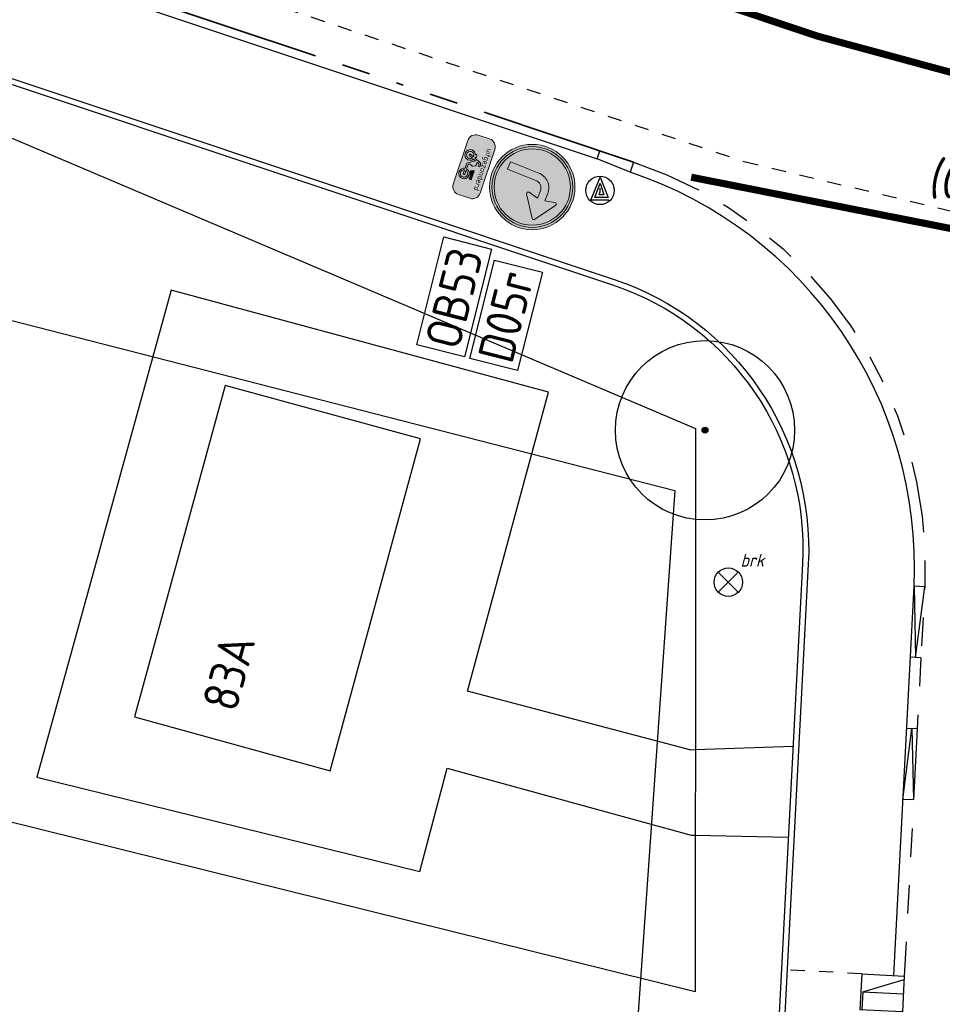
# Model space of a CAD drawing. Header units: metres. Extents: x 116958 to 118326, y 475500 to 477904.
# Tile 386 of 656: x 117564 to 117577, y 476724 to 476737. Entities that reach past the tile are written whole.
import ezdxf
from ezdxf.enums import TextEntityAlignment as Align

# ---------------------------------------------------------------- set-up
doc = ezdxf.new("R2010")
doc.units = ezdxf.units.M
doc.header["$LTSCALE"] = 0.2
for name, pattern in [('200-03-27', [15, 1.5, -13.5]), ('200-1-1', [10, 5, -5]), ('HIDDEN', [4, 2, -2]), ('MATGRENS', [2, 1, -1]), ('VH-RIJWIELPADBAND_410X225', [28, 16, -2, 2, -2, 0, -2, 2, -2]), ('VH-TROTTOIRBAND_130-150', [15, 5, -2, 2, -2, 2, -2])]:
    doc.linetypes.add(name, pattern=pattern)
doc.layers.get('0').update_dxf_attribs({"color": 6})
for name, color, linetype in [('B-WE-GR-BOOM-G', 252, 'Continuous'), ('B-WE-GR-GROENVOORZIENING-GV', 252, 'Continuous'), ('B-WE-IE-MEUBILAIR-G', 252, 'Continuous'), ('B-WE-IE-TERREINAFSCHEIDING_KUNSTMATIG_HEKWERK-G', 252, 'HEKWERK'), ('B-WE-OG-BEBOUWING-GV', 252, 'Continuous'), ('B-WE-OG-HUISNUMMER-T25', 2, 'Continuous'), ('B-WE-VH-VERHARDING_ASFALT-GV', 252, 'Continuous'), ('N-WE-IE-MEUBILAIR_WEGMEUBILAIR_VERKEERSBORD-G', 7, 'Continuous'), ('N-WE-IE-MEUBILAIR_WEGMEUBILAIR_VERKEERSBORD-PAAL', 2, 'Continuous'), ('N-WE-VH-KANTOPSLUITING_ACHTERKANTBAND-G', 251, 'Continuous'), ('N-WE-VH-KANTOPSLUITING_INRITBLOK_600_500-S', 251, 'Continuous'), ('N-WE-VH-KANTOPSLUITING_OPSLUITBAND_80X200-G', 251, 'Continuous'), ('N-WE-VH-KANTOPSLUITING_TROTTOIRBAND_130 150-G', 251, 'VH-TROTTOIRBAND_130-150'), ('N-WE-VH-KANTOPSLUITING_TROTTOIRBAND_130 150-VERLAADG', 251, 'HIDDEN'), ('N-WE-VH-MATERIAALGRENS-G', 251, 'MATGRENS'), ('N-WE-VW-MARKERING_LANGS_STREEP_030_270_010-G', 1, '200-03-27'), ('N-WE-VW-MARKERING_LANGS_STREEP_100_100_010-G', 1, '200-1-1'), ('N-WE-VW-MARKERING_TEKST-G', 7, 'Continuous'), ('X-XX-WERKGRENS-G', 4, 'WERKGRENS')]:
    doc.layers.add(name, color=color, linetype=linetype)
doc.layers.add('N-WE-VH-KANTOPSLUITING_RIJWIELPADBAND_410X250-G', color=251, linetype='VH-RIJWIELPADBAND_410X225', lineweight=35)
doc.styles.add('NLCS-RVV-M200-T25', font='NLCS-RVV.ttf')
doc.styles.get("Standard").update_dxf_attribs({"font": 'isocp.shx'})
doc.linetypes.add('HEKWERK', pattern='A,5,-1,[103,standaard.shx,S=0.5,R=0,X=0,Y=0],-1', length=7)
doc.linetypes.add('WERKGRENS', pattern='A,5,-2,[100,standaard.shx,S=1,R=0,X=0,Y=0],-2', length=9)

# ---------------------------------------------------------------- blocks, each defined once
blk = doc.blocks.new('Brandkr')
for p, q in [((-141, 141), (141, -141)), ((-141, -141), (141, 141))]:
    blk.add_line(p, q)
blk.add_circle((0, 0), 200)
at = {"oblique": 15}
blk.add_text('brk', height=180, dxfattribs=at).set_placement((172, 218))
blk = doc.blocks.new('Bestboom')
h = blk.add_hatch(color=256)
h.dxf.hatch_style = 1
h.paths.add_polyline_path([(41, 0, 1), (-41, 0, 1)])
for radius in [1260, 41.1]:
    blk.add_circle((0, 0), radius)
blk = doc.blocks.new('Vb')
blk.add_lwpolyline([(125, -138), (-127, -138), (0, 185), (114, -100), (-71, -100), (0, 100), (56, -60), (-13, -60), (0, -20), (1, 30)])
blk.add_circle((0, 0), 200)
blk = doc.blocks.new('N-SVW-VERKEERSTEKEN_BORD_ONDERBORD_OB53-SO')
at = {"true_color": 0xffffff}
h = blk.add_hatch(color=7, dxfattribs=at)
h.dxf.hatch_style = 1
edge = h.paths.add_edge_path()
edge.add_line((2.75, -0.524), (2.75, 0.524))
edge.add_arc((2.024, 0.524), 0.726, 0, 90)
edge.add_line((2.024, 1.25), (-2.024, 1.25))
edge.add_arc((-2.024, 0.524), 0.726, 90, 180)
edge.add_line((-2.75, 0.524), (-2.75, -0.524))
edge.add_arc((-2.024, -0.524), 0.726, 180, 270)
edge.add_line((-2.024, -1.25), (2.024, -1.25))
edge.add_arc((2.024, -0.524), 0.726, 270, 360)
at = {"true_color": 0x191919}
h = blk.add_hatch(color=250, dxfattribs=at)
h.dxf.hatch_style = 1
h.paths.add_polyline_path([(-0.01, -0.1), (-0.133, 0.099, 0.255306), (-0.184, 0.127), (-0.454, 0.127), (-0.385, 0.286, -0.318303), (-0.294, 0.351), (-0.147, 0.351), (-0.147, 0.495), (-0.332, 0.495, 0.321327), (-0.488, 0.404), (-0.753, -0.191), (-0.84, -0.176), (-0.84, -0.062, 0.106802), (-1.094, -0.108), (-1.045, -0.214, 0.671062), (-1.088, -1.053, 0.948349), (-0.62, -0.244), (-0.526, -0.025), (-0.143, -0.65, 0.259153), (-0.04, -0.707), (0.38, -0.707, 0.931549), (1.309, -0.642, 0.922827), (0.384, -0.567), (0.028, -0.567, -0.255465), (-0.056, -0.521), (-0.124, -0.415), (-0.006, -0.161, 0.249583)])
h.paths.add_polyline_path([(-0.997, -0.934, -0.929509), (-0.805, -0.322), (-0.946, -0.629, 1), (-0.818, -0.687), (-0.677, -0.381, -0.86337)], flags=16)
h.paths.add_polyline_path([(1.165, -0.626, -0.929509), (0.528, -0.707), (0.866, -0.707, 1), (0.866, -0.567), (0.528, -0.567, -0.86337)], flags=16)
h = blk.add_hatch(color=250, dxfattribs=at)
h.dxf.hatch_style = 1
h.paths.add_polyline_path([(0.813, -0.062), (1.184, -0.062), (1.184, 0.127), (0.377, 0.127, 0.572156), (0.329, 0.046), (0.422, -0.153, 0.436321), (0.495, -0.175, -0.140127)])
at = {"color": 250, "lineweight": 0, "true_color": 0x191919}
for points in [[(2.75, -0.524), (2.75, 0.524, 0.414214), (2.024, 1.25), (-2.024, 1.25, 0.414214), (-2.75, 0.524), (-2.75, -0.524, 0.414214), (-2.024, -1.25), (2.024, -1.25, 0.414214)], [(0.384, -0.567, -0.922827), (1.309, -0.642, -0.931549), (0.38, -0.707), (-0.04, -0.707, -0.259153), (-0.143, -0.65), (-0.526, -0.025), (-0.62, -0.244, -0.948349), (-1.088, -1.053, -0.671062), (-1.045, -0.214), (-1.094, -0.108, -0.106802), (-0.84, -0.062), (-0.84, -0.176), (-0.753, -0.191), (-0.488, 0.404, -0.321327), (-0.332, 0.495), (-0.147, 0.495), (-0.147, 0.351), (-0.294, 0.351, 0.318303), (-0.385, 0.286), (-0.454, 0.127), (-0.184, 0.127, -0.265598), (-0.131, 0.097), (-0.01, -0.1, -0.249583), (-0.006, -0.161), (-0.124, -0.415), (-0.056, -0.521, 0.255465), (0.028, -0.567)], [(1.184, 0.127), (0.377, 0.127, 0.526528), (0.326, 0.053), (0.422, -0.153, 0.485649), (0.502, -0.17, -0.136609), (0.813, -0.062), (1.184, -0.062)], [(-0.677, -0.381, -0.86337), (-0.997, -0.934, -0.929509), (-0.805, -0.322), (-0.946, -0.629, 1), (-0.818, -0.687)], [(0.528, -0.567, -0.86337), (1.165, -0.626, -0.929509), (0.528, -0.707), (0.866, -0.707, 1), (0.866, -0.567)]]:
    blk.add_lwpolyline(points, format="xyb", close=True, dxfattribs=at)
at = {"color": 250, "true_color": 0x191919, "style": 'NLCS-RVV-M200-T25'}
blk.add_text('uitgezonderd', height=0.5, dxfattribs=at).set_placement((0, 0.598), align=Align.CENTER)
blk = doc.blocks.new('N-SVW-VERKEERSTEKEN_BORD_D05R-SO')
at = {"true_color": 0x007dc8}
h = blk.add_hatch(color=152, dxfattribs=at)
h.dxf.hatch_style = 1
h.paths.add_polyline_path([(3.357, 1.155), (3.546, 1.22, 0.577878), (-2.833, 2.457), (-2.682, 2.326, -0.577878)])
at = {"true_color": 0xffffff}
h = blk.add_hatch(color=7, dxfattribs=at)
h.dxf.hatch_style = 1
h.paths.add_polyline_path([(-2.682, 2.326), (-2.531, 2.195, -0.577878), (3.168, 1.09), (3.357, 1.155, 0.577878)])
at = {"true_color": 0x007dc8}
h = blk.add_hatch(color=152, dxfattribs=at)
h.dxf.hatch_style = 1
h.paths.add_polyline_path([(0.001, 1.473), (0.001, 3.35, 0.414322), (-3.35, 0, 0.414105), (-0.001, -3.35), (0, 0.779, 0.396827), (-0.658, 0.08), (-0.658, -2.594), (-1.354, -2.594), (-1.354, 0.08, -0.40617)])
h = blk.add_hatch(color=152, dxfattribs=at)
h.dxf.hatch_style = 1
h.paths.add_polyline_path([(0.001, 3.35), (0.001, 1.473, -0.006885), (0.039, 1.473), (0.739, 1.473), (0.535, 2.343, -0.706238), (0.748, 2.496), (2.562, 1.241, -0.524066), (2.562, 1.012), (0.748, -0.243, -0.667304), (0.535, -0.089), (0.739, 0.78), (0.039, 0.78, 0.013808), (0, 0.779), (-0.001, -3.35, 0.414322), (3.35, 0, 0.414105)])
h = blk.add_hatch(color=152, dxfattribs=at)
h.dxf.hatch_style = 1
h.paths.add_polyline_path([(-2.682, 2.326), (-2.833, 2.457, 0.180494), (-3.75, 0, 0.414214), (0, -3.75), (0, -3.55, -0.414214), (-3.55, 0, -0.180494)])
at = {"true_color": 0xffffff}
h = blk.add_hatch(color=7, dxfattribs=at)
h.dxf.hatch_style = 1
h.paths.add_polyline_path([(-3.35, 0, -0.180494), (-2.531, 2.195), (-2.682, 2.326, 0.180494), (-3.55, 0, 0.414214), (0, -3.55), (0, -3.35, -0.414214)])
h = blk.add_hatch(color=7, dxfattribs=at)
h.dxf.hatch_style = 1
h.paths.add_polyline_path([(2.562, 1.012, 0.524066), (2.562, 1.241), (0.748, 2.496, 0.706238), (0.535, 2.343), (0.739, 1.473), (0.039, 1.473, 0.414214), (-1.354, 0.08), (-1.354, -2.594), (-0.658, -2.594), (-0.658, 0.08, -0.412897), (0.039, 0.78), (0.739, 0.78), (0.535, -0.089, 0.667304), (0.748, -0.243)])
at = {"true_color": 0x007dc8}
h = blk.add_hatch(color=152, dxfattribs=at)
h.dxf.hatch_style = 1
h.paths.add_polyline_path([(3.75, 0, 0.083022), (3.546, 1.22), (3.357, 1.155, -0.083022), (3.55, 0, -0.414214), (0, -3.55), (0, -3.75, 0.414214)])
at = {"true_color": 0xffffff}
h = blk.add_hatch(color=7, dxfattribs=at)
h.dxf.hatch_style = 1
h.paths.add_polyline_path([(3.357, 1.155), (3.168, 1.09, -0.083022), (3.35, 0, -0.414214), (0, -3.35), (0, -3.55, 0.414214), (3.55, 0, 0.083022)])
at = {"color": 7, "lineweight": 0, "true_color": 0xffffff}
blk.add_lwpolyline([(-0.658, -2.594), (-0.658, 0.08, -0.412897), (0.039, 0.78), (0.739, 0.78), (0.535, -0.089, 0.667304), (0.748, -0.243), (2.562, 1.012, 0.524068), (2.562, 1.241), (0.748, 2.496, 0.706238), (0.535, 2.343), (0.739, 1.473), (0.039, 1.473, 0.414214), (-1.354, 0.08), (-1.354, -2.594)], format="xyb", close=True, dxfattribs=at)
at = {"color": 152, "lineweight": 0, "true_color": 0x007dc8}
blk.add_circle((0, 0), 3.75, dxfattribs=at)
at = {"color": 7, "lineweight": 0, "true_color": 0xffffff}
for radius in [3.55, 3.35]:
    blk.add_circle((0, 0), radius, dxfattribs=at)
blk = doc.blocks.new('inritb_600x500_r')
for p, q in [((500, 600), (0, 600)), ((0, 600), (0, 0)), ((250, 570), (0, 570)), ((250, 570), (450, 0)), ((250, 570), (250, 0)), ((500, 600), (500, 0)), ((500, 0), (0, 0))]:
    blk.add_line(p, q)

msp = doc.modelspace()

# ---------------------------------------------------------------- linework, layer by layer
at = {"layer": 'B-WE-GR-GROENVOORZIENING-GV', "flags": 128}
msp.add_lwpolyline([(117573.374, 476727.088), (117573.316, 476727.086), (117570.172, 476727.912), (117571.311, 476732.119), (117566.007, 476733.549), (117564.118, 476726.707), (117569.501, 476725.38), (117569.885, 476726.831), (117573.314, 476725.889), (117573.373, 476725.888)], dxfattribs=at)
at = {"layer": 'B-WE-IE-TERREINAFSCHEIDING_KUNSTMATIG_HEKWERK-G', "flags": 128}
msp.add_lwpolyline([(117563.877, 476735.642), (117573.378, 476731.607), (117573.374, 476727.088), (117573.373, 476725.888), (117573.372, 476723.686), (117558.985, 476727.252), (117561.216, 476736.252), (117561.332, 476736.722)], close=True, dxfattribs=at)
at = {"layer": 'B-WE-OG-BEBOUWING-GV', "flags": 128}
msp.add_lwpolyline([(117565.491, 476727.551), (117568.239, 476726.794), (117569.513, 476731.463), (117566.763, 476732.211), (117565.491, 476727.551)], dxfattribs=at)
at = {"layer": 'B-WE-VH-VERHARDING_ASFALT-GV'}
for p, q in [((117574.748, 476727.136), (117573.374, 476727.088)), ((117573.373, 476725.888), (117574.681, 476725.861))]:
    msp.add_line(p, q, dxfattribs=at)
at = {"layer": 'N-WE-IE-MEUBILAIR_WEGMEUBILAIR_VERKEERSBORD-G'}
for points in [[(117569.457, 476732.784), (117569.84, 476734.299), (117570.511, 476734.129), (117570.128, 476732.614)], [(117570.203, 476732.591), (117570.553, 476733.974), (117571.224, 476733.804), (117570.874, 476732.42)]]:
    msp.add_lwpolyline(points, close=True, dxfattribs=at)
at = {"layer": 'N-WE-VH-KANTOPSLUITING_ACHTERKANTBAND-G', "flags": 128}
for points in [[(117533.01, 476748.408), (117571.992, 476735.395)], [(117572.504, 476735.351), (117572.456, 476735.209)], [(117576.545, 476728.382), (117576.395, 476728.39)], [(117576.493, 476727.384), (117576.343, 476727.391)]]:
    msp.add_lwpolyline(points, dxfattribs=at)
for points in [[(117521.28, 476748.166), (117532.187, 476746.986), (117572.209, 476733.626, -0.33719), (117574.882, 476729.703), (117574.499, 476722.388), (117574.579, 476722.384)], [(117576.162, 476723.917), (117576.448, 476729.388), (117576.47, 476728.386), (117576.598, 476729.381), (117576.448, 476729.388, 0.335558), (117572.456, 476735.209), (117571.992, 476735.395), (117572.03, 476735.509)]]:
    msp.add_lwpolyline(points, format="xyb", dxfattribs=at)
msp.add_lwpolyline([(117576.291, 476726.392), (117576.418, 476727.387), (117576.441, 476726.385)], close=True, dxfattribs=at)
at = {"layer": 'N-WE-VH-KANTOPSLUITING_OPSLUITBAND_80X200-G', "flags": 128}
msp.add_lwpolyline([(117521.339, 476748.241), (117532.204, 476747.064), (117572.234, 476733.702, -0.33719), (117574.962, 476729.698), (117574.579, 476722.384)], format="xyb", dxfattribs=at)
at = {"layer": 'N-WE-VH-KANTOPSLUITING_RIJWIELPADBAND_410X250-G', "flags": 128}
msp.add_lwpolyline([(117532.558, 476748.686), (117572.504, 476735.351)], dxfattribs=at)
at = {"layer": 'N-WE-VH-KANTOPSLUITING_TROTTOIRBAND_130 150-G', "flags": 128}
msp.add_lwpolyline([(117572.504, 476735.351, -0.335578), (117576.598, 476729.381), (117576.545, 476728.382)], format="xyb", dxfattribs=at)
msp.add_lwpolyline([(117576.493, 476727.384), (117576.311, 476723.909)], dxfattribs=at)
at = {"layer": 'N-WE-VH-KANTOPSLUITING_TROTTOIRBAND_130 150-VERLAADG', "flags": 128}
msp.add_lwpolyline([(117576.545, 476728.382), (117576.493, 476727.384)], dxfattribs=at)
at = {"layer": 'N-WE-VH-MATERIAALGRENS-G'}
for p, q in [((117555.828, 476741.445), (117574.061, 476735.358)), ((117574.061, 476735.358), (117585.314, 476732.679)), ((117575.712, 476723.941), (117574.664, 476723.996)), ((117576.311, 476723.909), (117576.159, 476720.996))]:
    msp.add_line(p, q, dxfattribs=at)
at = {"layer": 'N-WE-VW-MARKERING_LANGS_STREEP_030_270_010-G', "const_width": 0.1, "flags": 128}
msp.add_lwpolyline([(117581.346, 476735.423), (117575.095, 476737.121), (117556.107, 476743.46), (117551.016, 476744.158), (117536.301, 476749.007)], dxfattribs=at)
at = {"layer": 'N-WE-VW-MARKERING_LANGS_STREEP_100_100_010-G', "const_width": 0.1, "flags": 128}
msp.add_lwpolyline([(117573.316, 476735.139), (117579.284, 476733.959)], dxfattribs=at)
at = {"layer": 'X-XX-WERKGRENS-G', "flags": 128}
msp.add_lwpolyline([(117645.966, 476862.608), (117634.975, 476865.215), (117637.549, 476876.062), (117633.091, 476878.039), (117638.284, 476901.007, 0.007003), (117641.226, 476914.924), (117644.773, 476932.942, -0.009477), (117648.775, 476951.419), (117682.14, 477092.483), (117684.939, 477091.821), (117690.015, 477113.189), (117687.195, 477113.856), (117696.076, 477151.406), (117682.569, 477154.508), (117677.871, 477156.523), (117675.919, 477151.954), (117677.602, 477151.204), (117617.875, 476891.201, -0.141031), (117612.051, 476885.173), (117608.886, 476872.162), (117616.633, 476870.35), (117594.455, 476775.581), (117591.666, 476762.626), (117557.231, 476770.236), (117535.942, 476756.762), (117522.825, 476758.076), (117522.122, 476749.735), (117520.3, 476747.178), (117535.038, 476744.547), (117534.966, 476740.512), (117573.086, 476730.733), (117571.947, 476714.535), (117565.215, 476668.074), (117554.446, 476619.405), (117549.004, 476617.336), (117546.955, 476605.911), (117551.028, 476605.181), (117550.381, 476598.052), (117540.244, 476553.057), (117535.446, 476554.002), (117533.471, 476545.052), (117547.576, 476541.939), (117533.456, 476476.213), (117526.697, 476477.744), (117522.557, 476461.911), (117516.78, 476459.483), (117507.879, 476463.515), (117505.893, 476459.239), (117469.651, 476476.107), (117445.515, 476423.418), (117445.969, 476417.986), (117435.042, 476418.679), (117428.138, 476420.77), (117425.4, 476412.334), (117423.691, 476405.197), (117410.801, 476410.43), (117409.707, 476407.766), (117426.749, 476399.88), (117460.942, 476387.067), (117495.102, 476379.225), (117493.473, 476372.266), (117476.762, 476376.217), (117474.371, 476365.471), (117490.826, 476361.761), (117489.011, 476354.226), (117492.171, 476353.519), (117480.28, 476305.319), (117481.559, 476284.029), (117447.927, 476135.022), (117473.064, 476129.348), (117488.546, 476194.332), (117500.593, 476245.915), (117521.692, 476335.956), (117536.075, 476396.456), (117539.34, 476409.195), (117544.629, 476407.966), (117544.761, 476408.532), (117545.639, 476412.323), (117546.285, 476414.538), (117547.002, 476416.759), (117547.783, 476418.957), (117548.626, 476421.133), (117549.535, 476423.292), (117550.414, 476425.27), (117552.646, 476424.738), (117556.736, 476433.563), (117554.56, 476434.571), (117556.966, 476439.647), (117557.923, 476441.832), (117558.828, 476444.033), (117559.893, 476446.798), (117553.617, 476449.004), (117553.613, 476449.012, 0.021466), (117555.402, 476455.195), (117565.967, 476498.595), (117570.396, 476517.672), (117575.056, 476516.78), (117577.827, 476530.802), (117583.117, 476555.018), (117595.731, 476619.079), (117602.418, 476639.656), (117617.479, 476703.965), (117625.5, 476736.7), (117655.241, 476731.488), (117659.402, 476732.956), (117666.831, 476731.123), (117669.317, 476741.762), (117666.401, 476742.399, -0.426224), (117663.39, 476747.393), (117663.437, 476747.595), (117644.312, 476752.004, -0.159878), (117642.178, 476753.295), (117640.415, 476755.345, 0.159971), (117634.861, 476758.701), (117632.898, 476759.153), (117633.552, 476762.081), (117631.458, 476762.563), (117637.173, 476786.581), (117628.152, 476788.606), (117645.966, 476862.608)], format="xyb", dxfattribs=at)

# ---------------------------------------------------------------- block references
at = {"layer": 'B-WE-GR-BOOM-G', "xscale": 0.001, "yscale": 0.001, "zscale": 0.001}
msp.add_blockref('Bestboom', (117573.51, 476731.582), dxfattribs=at)
at = {"layer": 'B-WE-IE-MEUBILAIR-G', "xscale": 0.001, "yscale": 0.001, "zscale": 0.001}
msp.add_blockref('Brandkr', (117573.837, 476729.446), dxfattribs=at)
at = {"layer": 'N-WE-IE-MEUBILAIR_WEGMEUBILAIR_VERKEERSBORD-G', "xscale": 0.16, "yscale": 0.16, "zscale": 0.16}
for name, p, rotation in [('N-SVW-VERKEERSTEKEN_BORD_ONDERBORD_OB53-SO', (117570.263, 476735.286), 251.5400462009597), ('N-SVW-VERKEERSTEKEN_BORD_D05R-SO', (117571.082, 476735.001), 248.4989095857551)]:
    msp.add_blockref(name, p, dxfattribs=dict(at, rotation=rotation))
at = {"layer": 'N-WE-IE-MEUBILAIR_WEGMEUBILAIR_VERKEERSBORD-PAAL', "xscale": 0.001, "yscale": 0.001, "zscale": 0.001}
msp.add_blockref('Vb', (117572.034, 476734.953), dxfattribs=at)
at = {"layer": 'N-WE-VH-KANTOPSLUITING_INRITBLOK_600_500-S', "xscale": 0.0009999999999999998, "yscale": 0.0009999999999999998, "zscale": 0.0009999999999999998, "rotation": 87.00557978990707}
msp.add_blockref('inritb_600x500_r', (117576.285, 476723.41), dxfattribs=at)

# ---------------------------------------------------------------- texts
at = {"layer": 'B-WE-OG-HUISNUMMER-T25'}
msp.add_text('83A', height=0.5, rotation=74.7, dxfattribs=at).set_placement((117566.917, 476727.6))
at = {"layer": 'N-WE-IE-MEUBILAIR_WEGMEUBILAIR_VERKEERSBORD-G'}
for s, p in [('OB53', (117570.05, 476732.691)), ('D05r', (117570.796, 476732.498))]:
    msp.add_text(s, height=0.5, rotation=75.7619, dxfattribs=at).set_placement(p)
at = {"layer": 'N-WE-VW-MARKERING_TEKST-G'}
msp.add_text('1-1 (0.10)', height=0.5, rotation=166.9194, dxfattribs=at).set_placement((117579.036, 476734.868))

doc.saveas('drawing.dxf')
